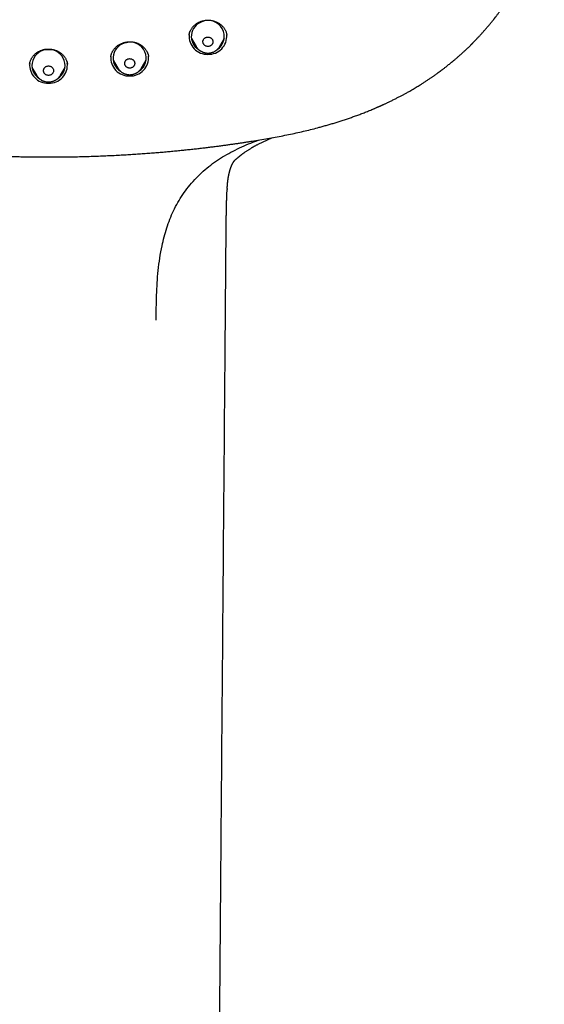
# Model space of a CAD drawing. Header units: millimetres. Extents: x 8 to 571, y 12 to 813.
# Tile 317 of 369: x 319 to 366, y 637 to 725. Entities that reach past the tile are written whole.
import ezdxf

# ---------------------------------------------------------------- set-up
doc = ezdxf.new("R2010")
doc.units = ezdxf.units.MM

msp = doc.modelspace()

# ---------------------------------------------------------------- linework, layer by layer
at = {"color": 7, "linetype": 'Continuous', "lineweight": 30}
for p, q in [((334.113, 723.777), (334.11, 723.757)), ((334.32, 723.468), (334.739, 722.757)), ((336.879, 722.757), (337.298, 723.468)), ((337.506, 723.776), (337.505, 723.779)), ((334.741, 722.754), (334.739, 722.757)), ((327.089, 721.834), (327.088, 721.828)), ((330.481, 721.838), (330.481, 721.845)), ((319.804, 721.185), (319.804, 721.18)), ((320.011, 720.876), (320.43, 720.165)), ((322.57, 720.165), (322.989, 720.876)), ((327.298, 721.53), (327.716, 720.819)), ((329.856, 720.819), (329.855, 720.817)), ((329.856, 720.819), (330.275, 721.53)), ((322.57, 720.165), (322.569, 720.163)), ((337.543, 710.016), (337.537, 709.927))]:
    msp.add_line(p, q, dxfattribs=at)
at = {"color": 7, "linetype": 'Continuous', "lineweight": 30, "flags": 128}
for points in [[(335.642, 723.565), (335.681, 723.578), (335.721, 723.587), (335.762, 723.593), (335.804, 723.595), (335.845, 723.594), (335.887, 723.589), (335.927, 723.58), (335.967, 723.568), (336.005, 723.553), (336.042, 723.534), (336.076, 723.513), (336.108, 723.488), (336.138, 723.461), (336.165, 723.431), (336.189, 723.399), (336.21, 723.365), (336.227, 723.329), (336.24, 723.293), (336.25, 723.255), (336.257, 723.216), (336.259, 723.177), (336.258, 723.138), (336.252, 723.099), (336.243, 723.061), (336.23, 723.024), (336.214, 722.988), (336.194, 722.954), (336.171, 722.921), (336.145, 722.891), (336.116, 722.863), (336.084, 722.838), (336.05, 722.815), (336.014, 722.796), (335.976, 722.78), (335.937, 722.767), (335.897, 722.757), (335.856, 722.752), (335.814, 722.749), (335.772, 722.751), (335.731, 722.756), (335.691, 722.764), (335.651, 722.776), (335.613, 722.792), (335.576, 722.81), (335.542, 722.832), (335.51, 722.857), (335.48, 722.884), (335.453, 722.914), (335.429, 722.946), (335.408, 722.98), (335.391, 723.015), (335.378, 723.052), (335.368, 723.09), (335.361, 723.129), (335.359, 723.168), (335.36, 723.207), (335.366, 723.245), (335.375, 723.283), (335.388, 723.321), (335.404, 723.356), (335.424, 723.391), (335.447, 723.423), (335.473, 723.454), (335.502, 723.482), (335.534, 723.507), (335.568, 723.529), (335.604, 723.549), (335.642, 723.565)], [(328.701, 721.65), (328.742, 721.655), (328.784, 721.657), (328.825, 721.656), (328.866, 721.651), (328.907, 721.642), (328.946, 721.63), (328.984, 721.614), (329.021, 721.595), (329.055, 721.573), (329.087, 721.549), (329.117, 721.521), (329.144, 721.491), (329.167, 721.459), (329.188, 721.425), (329.205, 721.389), (329.218, 721.353), (329.228, 721.315), (329.234, 721.276), (329.236, 721.237), (329.234, 721.198), (329.229, 721.159), (329.22, 721.121), (329.207, 721.084), (329.19, 721.048), (329.17, 721.014), (329.147, 720.982), (329.12, 720.951), (329.091, 720.924), (329.059, 720.898), (329.025, 720.876), (328.989, 720.857), (328.951, 720.841), (328.912, 720.828), (328.871, 720.819), (328.83, 720.814), (328.789, 720.812), (328.747, 720.813), (328.706, 720.818), (328.665, 720.827), (328.626, 720.839), (328.588, 720.855), (328.551, 720.874), (328.517, 720.896), (328.485, 720.92), (328.455, 720.948), (328.429, 720.978), (328.405, 721.01), (328.384, 721.044), (328.367, 721.08), (328.354, 721.117), (328.344, 721.154), (328.338, 721.193), (328.336, 721.232), (328.338, 721.271), (328.343, 721.31), (328.353, 721.348), (328.366, 721.385), (328.382, 721.421), (328.402, 721.455), (328.426, 721.487), (328.452, 721.518), (328.481, 721.545), (328.513, 721.571), (328.547, 721.593), (328.583, 721.612), (328.621, 721.628), (328.661, 721.641), (328.701, 721.65)], [(321.5, 721.004), (321.542, 721.002), (321.583, 720.996), (321.623, 720.987), (321.663, 720.975), (321.701, 720.959), (321.737, 720.94), (321.771, 720.918), (321.803, 720.893), (321.833, 720.866), (321.859, 720.836), (321.883, 720.803), (321.903, 720.769), (321.92, 720.733), (321.933, 720.696), (321.942, 720.658), (321.948, 720.62), (321.95, 720.581), (321.948, 720.542), (321.942, 720.503), (321.933, 720.465), (321.92, 720.428), (321.903, 720.392), (321.883, 720.358), (321.859, 720.326), (321.833, 720.296), (321.803, 720.268), (321.771, 720.243), (321.737, 720.221), (321.701, 720.202), (321.663, 720.186), (321.623, 720.174), (321.583, 720.165), (321.542, 720.16), (321.5, 720.158), (321.458, 720.16), (321.417, 720.165), (321.377, 720.174), (321.337, 720.186), (321.299, 720.202), (321.263, 720.221), (321.229, 720.243), (321.197, 720.268), (321.167, 720.296), (321.141, 720.326), (321.117, 720.358), (321.097, 720.392), (321.08, 720.428), (321.067, 720.465), (321.058, 720.503), (321.052, 720.542), (321.05, 720.581), (321.052, 720.62), (321.058, 720.658), (321.067, 720.696), (321.08, 720.733), (321.097, 720.769), (321.117, 720.803), (321.141, 720.836), (321.167, 720.866), (321.197, 720.893), (321.229, 720.918), (321.263, 720.94), (321.299, 720.959), (321.337, 720.975), (321.377, 720.987), (321.417, 720.996), (321.458, 721.002), (321.5, 721.004)]]:
    msp.add_lwpolyline(points, dxfattribs=at)
at = {"color": 7, "linetype": 'Continuous', "lineweight": 30}
for centre, radius, start, end in [((335.691, 723.645), 1.377, 108.62304, 238.63151), ((335.853, 723.656), 1.426, 303.71343, 114.92738), ((335.751, 723.68), 1.638, 175.32516, 272.01894), ((335.866, 723.681), 1.639, 267.99438, 4.05027), ((328.683, 721.711), 1.388, 97.47473, 238.14049), ((328.85, 721.717), 1.414, 303.08424, 104.24454), ((321.414, 721.061), 1.4, 86.48664, 237.63883), ((321.584, 721.061), 1.401, 302.30156, 93.42912), ((328.729, 721.743), 1.638, 175.7852, 272.00914), ((328.844, 721.742), 1.637, 267.96848, 5.26858), ((321.442, 721.089), 1.638, 175.41825, 272.01696), ((321.56, 721.085), 1.634, 267.90066, 6.8377)]:
    msp.add_arc(centre, radius, start, end, dxfattribs=at)
for points, knots in [([(276.998, 733.616), (277.001, 733.606), (277.009, 733.585), (277.022, 733.547), (277.038, 733.501), (277.058, 733.446), (277.081, 733.381), (277.107, 733.307), (277.137, 733.224), (277.172, 733.127), (277.21, 733.025), (277.248, 732.922), (277.281, 732.835), (277.308, 732.762), (277.331, 732.702), (277.351, 732.652), (277.368, 732.607), (277.385, 732.563), (277.405, 732.51), (277.43, 732.446), (277.461, 732.367), (277.496, 732.279), (277.534, 732.183), (277.575, 732.08), (277.619, 731.973), (277.665, 731.862), (277.705, 731.765), (277.738, 731.687), (277.76, 731.634), (277.778, 731.591), (277.791, 731.56), (277.801, 731.536), (277.812, 731.512), (277.825, 731.48), (277.843, 731.438), (277.866, 731.385), (277.893, 731.324), (277.921, 731.26), (277.949, 731.196), (277.977, 731.132), (278.005, 731.068), (278.034, 731.003), (278.063, 730.939), (278.093, 730.874), (278.122, 730.81), (278.149, 730.75), (278.175, 730.693), (278.199, 730.642), (278.22, 730.597), (278.236, 730.563), (278.248, 730.537), (278.259, 730.513), (278.272, 730.485), (278.289, 730.449), (278.311, 730.404), (278.342, 730.337), (278.382, 730.254), (278.426, 730.163), (278.466, 730.081), (278.503, 730.006), (278.542, 729.928), (278.578, 729.856), (278.611, 729.79), (278.641, 729.731), (278.668, 729.677), (278.692, 729.631), (278.71, 729.597), (278.723, 729.57), (278.736, 729.545), (278.752, 729.515), (278.771, 729.477), (278.797, 729.427), (278.831, 729.363), (278.872, 729.284), (278.918, 729.199), (278.967, 729.107), (279.02, 729.008), (279.077, 728.904), (279.126, 728.817), (279.163, 728.75), (279.187, 728.707), (279.208, 728.67), (279.224, 728.641), (279.238, 728.617), (279.248, 728.599), (279.26, 728.578), (279.278, 728.545), (279.305, 728.498), (279.342, 728.434), (279.387, 728.357), (279.437, 728.271), (279.487, 728.184), (279.537, 728.1), (279.586, 728.018), (279.634, 727.938), (279.68, 727.862), (279.723, 727.792), (279.762, 727.728), (279.799, 727.669), (279.833, 727.615), (279.863, 727.566), (279.888, 727.526), (279.908, 727.494), (279.926, 727.466), (279.945, 727.436), (279.967, 727.4), (279.993, 727.36), (280.025, 727.311), (280.062, 727.253), (280.106, 727.185), (280.154, 727.11), (280.224, 727.004), (280.314, 726.869), (280.423, 726.708), (280.533, 726.546), (280.645, 726.386), (280.75, 726.237), (280.848, 726.101), (280.939, 725.976), (281.028, 725.854), (281.114, 725.739), (281.183, 725.647), (281.235, 725.578), (281.273, 725.529), (281.309, 725.482), (281.342, 725.438), (281.371, 725.401), (281.394, 725.371), (281.411, 725.35), (281.425, 725.332), (281.44, 725.313), (281.459, 725.288), (281.484, 725.256), (281.518, 725.214), (281.561, 725.159), (281.615, 725.091), (281.678, 725.012), (281.749, 724.925), (281.825, 724.831), (281.903, 724.736), (282.035, 724.578), (282.218, 724.361), (282.455, 724.091), (282.686, 723.833), (282.872, 723.631), (283.011, 723.484), (283.101, 723.389), (283.183, 723.303), (283.257, 723.227), (283.314, 723.169), (283.357, 723.126), (283.386, 723.095), (283.414, 723.068), (283.439, 723.042), (283.463, 723.018), (283.487, 722.994), (283.514, 722.967), (283.547, 722.935), (283.586, 722.896), (283.632, 722.85), (283.686, 722.797), (283.748, 722.736), (283.817, 722.67), (283.888, 722.602), (284.009, 722.486), (284.177, 722.328), (284.386, 722.138), (284.581, 721.963), (284.764, 721.802), (284.94, 721.651), (285.11, 721.507), (285.263, 721.38), (285.398, 721.269), (285.517, 721.173), (285.631, 721.082), (285.737, 720.998), (285.838, 720.92), (285.932, 720.847), (286.02, 720.779), (286.098, 720.719), (286.168, 720.666), (286.23, 720.621), (286.281, 720.582), (286.323, 720.551), (286.36, 720.524), (286.396, 720.497), (286.437, 720.467), (286.489, 720.429), (286.555, 720.381), (286.635, 720.323), (286.724, 720.26), (286.837, 720.179), (286.975, 720.083), (287.147, 719.964), (287.338, 719.834), (287.549, 719.694), (287.771, 719.549), (288.004, 719.4), (288.231, 719.258), (288.45, 719.125), (288.659, 718.999), (288.876, 718.872), (289.1, 718.743), (289.424, 718.56), (289.85, 718.328), (290.378, 718.054), (290.913, 717.79), (291.468, 717.529), (292.043, 717.272), (292.637, 717.022), (293.236, 716.783), (293.838, 716.556), (294.445, 716.34), (295.044, 716.138), (295.634, 715.95), (296.214, 715.775), (296.796, 715.608), (297.378, 715.451), (298.014, 715.287), (298.704, 715.121), (299.448, 714.953), (300.193, 714.797), (300.937, 714.652), (301.679, 714.517), (302.416, 714.39), (303.019, 714.291), (303.491, 714.216), (303.832, 714.163), (304.177, 714.111), (304.529, 714.058), (304.894, 714.005), (305.265, 713.953), (305.642, 713.901), (306.023, 713.85), (306.416, 713.798), (306.821, 713.747), (307.238, 713.695), (307.667, 713.644), (308.108, 713.593), (308.561, 713.543), (309.026, 713.493), (309.5, 713.444), (309.983, 713.396), (310.474, 713.349), (310.978, 713.304), (311.496, 713.259), (312.029, 713.215), (312.577, 713.173), (313.138, 713.132), (313.711, 713.093), (314.292, 713.056), (314.882, 713.022), (315.481, 712.99), (316.091, 712.96), (316.717, 712.933), (317.36, 712.908), (318.02, 712.887), (318.692, 712.869), (319.376, 712.855), (320.073, 712.844), (320.782, 712.837), (321.259, 712.836), (321.5, 712.836)], [0, 0, 0, 0, 0.0005662, 0.0012998, 0.002211, 0.0033342, 0.0046527, 0.0061686, 0.0078835, 0.0097834, 0.0121609, 0.0142838, 0.0161517, 0.0176037, 0.0188518, 0.0198959, 0.0207664, 0.0216634, 0.0226229, 0.0240405, 0.0256679, 0.0275068, 0.0295189, 0.0316365, 0.0338587, 0.0361858, 0.0385987, 0.0399415, 0.0410565, 0.0419435, 0.0426021, 0.042985, 0.0434776, 0.0441329, 0.044951, 0.0461374, 0.0474718, 0.048813, 0.0501588, 0.0515092, 0.0528641, 0.0542237, 0.0555878, 0.0569566, 0.05833, 0.0596345, 0.0607856, 0.061945, 0.0628905, 0.063622, 0.0641399, 0.0645497, 0.0651429, 0.0659196, 0.0668796, 0.0680065, 0.0701833, 0.072201, 0.0738682, 0.075433, 0.077079, 0.0788442, 0.0800871, 0.0813829, 0.0826283, 0.083624, 0.084365, 0.0848514, 0.0853489, 0.0860039, 0.0868161, 0.0877857, 0.0892797, 0.0910131, 0.0928906, 0.0949034, 0.0970516, 0.099335, 0.1017536, 0.1028327, 0.1037823, 0.1045868, 0.1052462, 0.1057606, 0.1061299, 0.1064374, 0.1072113, 0.1082626, 0.1095913, 0.1114711, 0.1134354, 0.1153594, 0.1172432, 0.1190867, 0.1208899, 0.1226524, 0.124192, 0.125632, 0.1269724, 0.1282133, 0.1293416, 0.1302604, 0.1309501, 0.1315228, 0.1322084, 0.133014, 0.1339394, 0.1349848, 0.1363707, 0.1379232, 0.1396423, 0.1415279, 0.1452577, 0.149019, 0.1527833, 0.1565505, 0.1603208, 0.1632859, 0.1662538, 0.1692056, 0.1719899, 0.1745737, 0.175812, 0.1769983, 0.1781326, 0.1792148, 0.1801673, 0.1808885, 0.181378, 0.1817184, 0.182175, 0.1827896, 0.1835623, 0.184493, 0.1859098, 0.1875842, 0.1895166, 0.1917074, 0.1940878, 0.1964553, 0.1987967, 0.2059452, 0.2128409, 0.2194859, 0.2258731, 0.2286236, 0.2311334, 0.2334002, 0.2354234, 0.237203, 0.238095, 0.2389101, 0.2396484, 0.2403238, 0.240972, 0.2415949, 0.2423162, 0.2431642, 0.2442153, 0.2454695, 0.2469266, 0.2485863, 0.2504464, 0.2523668, 0.2542626, 0.2600607, 0.265615, 0.2704543, 0.2750953, 0.2795393, 0.2837876, 0.2878413, 0.2908904, 0.2938203, 0.296599, 0.2991832, 0.3015729, 0.3038955, 0.3060001, 0.3078871, 0.3095568, 0.3110093, 0.3122447, 0.313211, 0.3140339, 0.3148429, 0.3157841, 0.3168979, 0.3185327, 0.3204368, 0.3225643, 0.324771, 0.3283773, 0.3321533, 0.3367339, 0.3415419, 0.3465777, 0.3518415, 0.3573351, 0.3618166, 0.3664436, 0.3712158, 0.3761328, 0.3811527, 0.3923926, 0.4036618, 0.4149486, 0.4262413, 0.4384285, 0.4505925, 0.4627315, 0.4748589, 0.48698, 0.4990992, 0.5105266, 0.5219255, 0.5332855, 0.5446094, 0.5558998, 0.5702562, 0.5845666, 0.5988384, 0.6130724, 0.6272146, 0.64121, 0.6551282, 0.6615966, 0.6680572, 0.6745242, 0.6811837, 0.6880936, 0.6952537, 0.7022337, 0.7094358, 0.71686, 0.724506, 0.7323739, 0.7404635, 0.7487748, 0.7573078, 0.7660624, 0.7750387, 0.7840705, 0.7933163, 0.802776, 0.8124498, 0.8225197, 0.8328138, 0.843333, 0.8540774, 0.8650475, 0.8760417, 0.8872544, 0.8986859, 0.9103369, 0.9224525, 0.9347979, 0.9473737, 0.9601809, 0.9732203, 0.986493, 1, 1, 1, 1]), ([(321.5, 712.836), (321.752, 712.836), (322.253, 712.837), (322.996, 712.845), (323.726, 712.856), (324.443, 712.872), (325.145, 712.892), (325.821, 712.915), (326.472, 712.941), (327.097, 712.969), (327.71, 712.999), (328.311, 713.033), (328.9, 713.068), (329.476, 713.105), (330.041, 713.145), (330.594, 713.186), (331.135, 713.229), (331.661, 713.272), (332.173, 713.317), (332.67, 713.363), (333.155, 713.41), (333.632, 713.458), (334.1, 713.506), (334.559, 713.556), (335.007, 713.607), (335.442, 713.657), (335.863, 713.708), (336.27, 713.758), (336.663, 713.809), (337.044, 713.859), (337.417, 713.909), (337.78, 713.959), (338.133, 714.01), (338.475, 714.059), (338.805, 714.108), (339.127, 714.157), (339.444, 714.206), (339.891, 714.277), (340.465, 714.371), (341.165, 714.49), (341.857, 714.615), (342.544, 714.747), (343.219, 714.884), (343.883, 715.028), (344.533, 715.178), (345.173, 715.334), (345.715, 715.476), (346.161, 715.597), (346.514, 715.697), (346.866, 715.8), (347.223, 715.907), (347.587, 716.021), (347.961, 716.141), (348.334, 716.265), (348.704, 716.393), (349.072, 716.525), (349.447, 716.663), (349.83, 716.81), (350.22, 716.965), (350.517, 717.087), (350.717, 717.171), (350.816, 717.214), (350.909, 717.254), (350.993, 717.29), (351.068, 717.323), (351.13, 717.35), (351.179, 717.372), (351.216, 717.388), (351.243, 717.4), (351.264, 717.41), (351.284, 717.419), (351.313, 717.432), (351.353, 717.45), (351.407, 717.474), (351.472, 717.503), (351.546, 717.537), (351.63, 717.576), (351.725, 717.62), (351.83, 717.669), (351.944, 717.723), (352.069, 717.783), (352.203, 717.848), (352.344, 717.917), (352.488, 717.989), (352.631, 718.061), (352.808, 718.151), (353.019, 718.261), (353.26, 718.389), (353.49, 718.514), (353.71, 718.635), (353.919, 718.754), (354.12, 718.869), (354.313, 718.983), (354.497, 719.093), (354.675, 719.201), (354.87, 719.321), (355.087, 719.458), (355.33, 719.614), (355.577, 719.777), (355.772, 719.909), (355.913, 720.005), (356, 720.065), (356.087, 720.126), (356.174, 720.187), (356.256, 720.245), (356.336, 720.302), (356.41, 720.356), (356.477, 720.404), (356.533, 720.445), (356.577, 720.478), (356.613, 720.503), (356.642, 720.525), (356.671, 720.547), (356.703, 720.57), (356.74, 720.598), (356.782, 720.629), (356.836, 720.67), (356.904, 720.721), (356.988, 720.785), (357.082, 720.857), (357.186, 720.938), (357.298, 721.026), (357.419, 721.122), (357.547, 721.224), (357.681, 721.334), (357.834, 721.46), (358.007, 721.606), (358.201, 721.771), (358.402, 721.948), (358.602, 722.127), (358.8, 722.308), (358.949, 722.447), (359.056, 722.548), (359.119, 722.608), (359.182, 722.669), (359.244, 722.728), (359.305, 722.788), (359.364, 722.846), (359.418, 722.9), (359.463, 722.944), (359.499, 722.98), (359.529, 723.01), (359.558, 723.039), (359.589, 723.071), (359.628, 723.11), (359.675, 723.158), (359.734, 723.219), (359.801, 723.287), (359.872, 723.362), (359.949, 723.442), (360.03, 723.527), (360.116, 723.619), (360.204, 723.715), (360.325, 723.846), (360.477, 724.015), (360.663, 724.225), (360.852, 724.444), (360.999, 724.619), (361.104, 724.745), (361.166, 724.82), (361.227, 724.895), (361.287, 724.968), (361.346, 725.042), (361.403, 725.113), (361.457, 725.181), (361.502, 725.238), (361.538, 725.285), (361.565, 725.318), (361.582, 725.341), (361.593, 725.355), (361.605, 725.37), (361.62, 725.39), (361.641, 725.417), (361.68, 725.467), (361.736, 725.541), (361.809, 725.637), (361.886, 725.739), (361.967, 725.847), (362.083, 726.006), (362.234, 726.215), (362.419, 726.477), (362.566, 726.691), (362.677, 726.855), (362.75, 726.965), (362.82, 727.071), (362.885, 727.17), (362.941, 727.258), (362.988, 727.331), (363.025, 727.389), (363.055, 727.435), (363.078, 727.472), (363.095, 727.499), (363.109, 727.521), (363.122, 727.543), (363.141, 727.572), (363.163, 727.608), (363.207, 727.679), (363.274, 727.787), (363.364, 727.934), (363.436, 728.055), (363.49, 728.146), (363.523, 728.203), (363.557, 728.261), (363.592, 728.32), (363.627, 728.38), (363.66, 728.438), (363.692, 728.493), (363.718, 728.539), (363.739, 728.576), (363.756, 728.605), (363.769, 728.629), (363.781, 728.651), (363.797, 728.678), (363.816, 728.713), (363.847, 728.769), (363.888, 728.843), (363.937, 728.931), (363.985, 729.02), (364.033, 729.107), (364.079, 729.193), (364.124, 729.278), (364.168, 729.36), (364.205, 729.432), (364.235, 729.49), (364.259, 729.535), (364.278, 729.573), (364.294, 729.604), (364.307, 729.629), (364.319, 729.653), (364.335, 729.683), (364.355, 729.724), (364.381, 729.775), (364.41, 729.832), (364.439, 729.89), (364.472, 729.956), (364.508, 730.029), (364.547, 730.109), (364.583, 730.182), (364.616, 730.251), (364.648, 730.317), (364.681, 730.386), (364.711, 730.449), (364.736, 730.502), (364.754, 730.542), (364.768, 730.571), (364.779, 730.595), (364.79, 730.618), (364.803, 730.646), (364.821, 730.685), (364.845, 730.737), (364.875, 730.804), (364.91, 730.879), (364.947, 730.961), (364.989, 731.056), (365.038, 731.166), (365.093, 731.29), (365.137, 731.393), (365.17, 731.47), (365.191, 731.517), (365.208, 731.557), (365.221, 731.589), (365.231, 731.613), (365.24, 731.634), (365.25, 731.659), (365.264, 731.69), (365.28, 731.73), (365.3, 731.776), (365.32, 731.825), (365.34, 731.873), (365.359, 731.92), (365.378, 731.965), (365.405, 732.031), (365.438, 732.113), (365.477, 732.209), (365.511, 732.296), (365.541, 732.373), (365.568, 732.44), (365.59, 732.498), (365.609, 732.547), (365.626, 732.591), (365.644, 732.636), (365.66, 732.679), (365.676, 732.721), (365.691, 732.762), (365.71, 732.811), (365.733, 732.871), (365.76, 732.944), (365.792, 733.03), (365.827, 733.126), (365.866, 733.233), (365.909, 733.351), (365.955, 733.479), (365.986, 733.569), (366.002, 733.615)], [0, 0, 0, 0, 0.014172, 0.028087, 0.041746, 0.055152, 0.068304, 0.081203, 0.093134, 0.104842, 0.116328, 0.12759, 0.138631, 0.14945, 0.160048, 0.170425, 0.180581, 0.190519, 0.20007, 0.209412, 0.218545, 0.227467, 0.236335, 0.244985, 0.253414, 0.261624, 0.269613, 0.277244, 0.284662, 0.291867, 0.298858, 0.305771, 0.312461, 0.318928, 0.325172, 0.331228, 0.337235, 0.343211, 0.356642, 0.369924, 0.383127, 0.39624, 0.409248, 0.421905, 0.434433, 0.446819, 0.459056, 0.465987, 0.472877, 0.479728, 0.4867, 0.493881, 0.501273, 0.508878, 0.51604, 0.523385, 0.530916, 0.538636, 0.546549, 0.554661, 0.556755, 0.558832, 0.560745, 0.562473, 0.564015, 0.565371, 0.566305, 0.567075, 0.567632, 0.567997, 0.568388, 0.568869, 0.56978, 0.570902, 0.572235, 0.573779, 0.575535, 0.577503, 0.579683, 0.582077, 0.584684, 0.587504, 0.590534, 0.593602, 0.596624, 0.599598, 0.604925, 0.61009, 0.615092, 0.619804, 0.62436, 0.628757, 0.632995, 0.637074, 0.640993, 0.644804, 0.650147, 0.655633, 0.661263, 0.667037, 0.669025, 0.67103, 0.673052, 0.67509, 0.677058, 0.678834, 0.680682, 0.682263, 0.683578, 0.684626, 0.68542, 0.686066, 0.686727, 0.687474, 0.688345, 0.689338, 0.690455, 0.692225, 0.694236, 0.69649, 0.698985, 0.701723, 0.704649, 0.707797, 0.711102, 0.714558, 0.719175, 0.724039, 0.72915, 0.734511, 0.739437, 0.74456, 0.74621, 0.74788, 0.749569, 0.751243, 0.752773, 0.754495, 0.755964, 0.757181, 0.758146, 0.758857, 0.759655, 0.760493, 0.761398, 0.762796, 0.764409, 0.766236, 0.768279, 0.770355, 0.772615, 0.775048, 0.777557, 0.780118, 0.785296, 0.790667, 0.796228, 0.801982, 0.803829, 0.805696, 0.807582, 0.80943, 0.811121, 0.813041, 0.8147, 0.8161, 0.81724, 0.818121, 0.818558, 0.818883, 0.819175, 0.819646, 0.820306, 0.821156, 0.823326, 0.825643, 0.828102, 0.830703, 0.833443, 0.83944, 0.845601, 0.851928, 0.85446, 0.857017, 0.859554, 0.861843, 0.863855, 0.86559, 0.866832, 0.867879, 0.86873, 0.869385, 0.869725, 0.870206, 0.870864, 0.871701, 0.872662, 0.875715, 0.879044, 0.882589, 0.883849, 0.885129, 0.886427, 0.887743, 0.889079, 0.890429, 0.89166, 0.892711, 0.893501, 0.894146, 0.894646, 0.895057, 0.895638, 0.896421, 0.897405, 0.899312, 0.901289, 0.903234, 0.905149, 0.907031, 0.908883, 0.910703, 0.912415, 0.91354, 0.914512, 0.915333, 0.916001, 0.916518, 0.916954, 0.917584, 0.918463, 0.919591, 0.92089, 0.922151, 0.923363, 0.925168, 0.926852, 0.928525, 0.92986, 0.931263, 0.932735, 0.934263, 0.935314, 0.936152, 0.936777, 0.93719, 0.937648, 0.938244, 0.938977, 0.940153, 0.941566, 0.943201, 0.944938, 0.946751, 0.949239, 0.951857, 0.954604, 0.955735, 0.956721, 0.957561, 0.958254, 0.958696, 0.959075, 0.959576, 0.960234, 0.961066, 0.96206, 0.963102, 0.964113, 0.965091, 0.966037, 0.966951, 0.969164, 0.971162, 0.972948, 0.97453, 0.975921, 0.977122, 0.978134, 0.978963, 0.979859, 0.980952, 0.981632, 0.982477, 0.983488, 0.984664, 0.98621, 0.987972, 0.989949, 0.992141, 0.994547, 0.997166, 1, 1, 1, 1]), ([(334.111, 723.765), (334.116, 723.791), (334.124, 723.841), (334.141, 723.911), (334.158, 723.973), (334.177, 724.029), (334.198, 724.083), (334.223, 724.14), (334.256, 724.208), (334.3, 724.288), (334.358, 724.378), (334.428, 724.472), (334.511, 724.566), (334.601, 724.654), (334.695, 724.733), (334.789, 724.802), (334.887, 724.864), (334.989, 724.92), (335.094, 724.968), (335.209, 725.012), (335.332, 725.05), (335.465, 725.08), (335.597, 725.1), (335.73, 725.111), (335.861, 725.113), (335.99, 725.106), (336.116, 725.09), (336.239, 725.067), (336.356, 725.035), (336.478, 724.994), (336.601, 724.941), (336.725, 724.876), (336.839, 724.804), (336.937, 724.732), (337.021, 724.661), (337.095, 724.59), (337.166, 724.514), (337.234, 724.428), (337.299, 724.335), (337.358, 724.232), (337.41, 724.122), (337.453, 724.006), (337.485, 723.89), (337.498, 723.815), (337.504, 723.778)], [0, 0, 0, 0, 0.019176, 0.036096, 0.050765, 0.063414, 0.076304, 0.090023, 0.104574, 0.126351, 0.149779, 0.174869, 0.201629, 0.23007, 0.254478, 0.278724, 0.302819, 0.326776, 0.350543, 0.374036, 0.401887, 0.429391, 0.456558, 0.483395, 0.509904, 0.536088, 0.561906, 0.587212, 0.612009, 0.636294, 0.66594, 0.694802, 0.722875, 0.750142, 0.77137, 0.79253, 0.814899, 0.838541, 0.863446, 0.889613, 0.917043, 0.945385, 0.973085, 1, 1, 1, 1]), ([(319.803, 721.172), (319.806, 721.191), (319.812, 721.232), (319.827, 721.299), (319.847, 721.373), (319.874, 721.454), (319.908, 721.542), (319.951, 721.631), (320.002, 721.723), (320.061, 721.813), (320.128, 721.901), (320.198, 721.98), (320.27, 722.051), (320.344, 722.115), (320.422, 722.176), (320.505, 722.233), (320.595, 722.287), (320.688, 722.337), (320.788, 722.382), (320.894, 722.422), (321.006, 722.457), (321.124, 722.486), (321.247, 722.507), (321.375, 722.52), (321.508, 722.524), (321.642, 722.518), (321.777, 722.503), (321.912, 722.477), (322.044, 722.443), (322.165, 722.401), (322.277, 722.354), (322.378, 722.303), (322.476, 722.247), (322.569, 722.184), (322.658, 722.115), (322.747, 722.035), (322.834, 721.944), (322.916, 721.844), (322.986, 721.742), (323.044, 721.643), (323.089, 721.552), (323.123, 721.47), (323.149, 721.397), (323.169, 721.334), (323.183, 721.279), (323.191, 721.237), (323.195, 721.202), (323.197, 721.185), (323.198, 721.177)], [0, 0, 0, 0, 0.014016, 0.029773, 0.047284, 0.066557, 0.087595, 0.110066, 0.132068, 0.156762, 0.180412, 0.203023, 0.224594, 0.24513, 0.264635, 0.286675, 0.307772, 0.329459, 0.351831, 0.37489, 0.398646, 0.423109, 0.4483, 0.474227, 0.50076, 0.527884, 0.555332, 0.582849, 0.610441, 0.638111, 0.661231, 0.68441, 0.707651, 0.730964, 0.754358, 0.77783, 0.806109, 0.834134, 0.860621, 0.885456, 0.908629, 0.926668, 0.943549, 0.959274, 0.970275, 0.98052, 0.990316, 1, 1, 1, 1]), ([(327.09, 721.828), (327.095, 721.861), (327.106, 721.926), (327.132, 722.024), (327.164, 722.122), (327.204, 722.218), (327.249, 722.309), (327.303, 722.399), (327.364, 722.487), (327.432, 722.572), (327.503, 722.649), (327.577, 722.72), (327.662, 722.791), (327.76, 722.864), (327.875, 722.936), (327.999, 723.002), (328.124, 723.055), (328.247, 723.097), (328.366, 723.129), (328.49, 723.153), (328.617, 723.169), (328.747, 723.177), (328.878, 723.175), (329.01, 723.164), (329.143, 723.144), (329.274, 723.114), (329.396, 723.077), (329.51, 723.034), (329.613, 722.987), (329.714, 722.932), (329.811, 722.871), (329.904, 722.802), (329.997, 722.724), (330.086, 722.637), (330.169, 722.542), (330.239, 722.449), (330.297, 722.359), (330.341, 722.28), (330.373, 722.212), (330.397, 722.155), (330.418, 722.101), (330.436, 722.045), (330.453, 721.985), (330.469, 721.918), (330.477, 721.87), (330.482, 721.844)], [0, 0, 0, 0, 0.023417, 0.046965, 0.070656, 0.094084, 0.116632, 0.138299, 0.163133, 0.186706, 0.209019, 0.23014, 0.251325, 0.278556, 0.306628, 0.335553, 0.365353, 0.389851, 0.414912, 0.440419, 0.466373, 0.492638, 0.519176, 0.54599, 0.573081, 0.60045, 0.628101, 0.651368, 0.674847, 0.698542, 0.722454, 0.746591, 0.770949, 0.799416, 0.826237, 0.851397, 0.874892, 0.896722, 0.9113, 0.925036, 0.937934, 0.950549, 0.964991, 0.981473, 1, 1, 1, 1]), ([(334.741, 722.754), (334.747, 722.745), (334.763, 722.717), (334.793, 722.673), (334.831, 722.623), (334.871, 722.574), (334.915, 722.528), (334.96, 722.483), (335.008, 722.441), (335.059, 722.402), (335.111, 722.365), (335.165, 722.331), (335.222, 722.3), (335.279, 722.272), (335.339, 722.246), (335.399, 722.224), (335.461, 722.205), (335.524, 722.188), (335.588, 722.176), (335.652, 722.166), (335.717, 722.16), (335.782, 722.157), (335.847, 722.157), (335.912, 722.16), (335.977, 722.167), (336.041, 722.178), (336.105, 722.191), (336.167, 722.208), (336.218, 722.224), (336.247, 722.235), (336.257, 722.238)], [0, 0, 0, 0, 0.01917, 0.055815, 0.0925, 0.129226, 0.165994, 0.202806, 0.239661, 0.276561, 0.313504, 0.350489, 0.387515, 0.424579, 0.46168, 0.498816, 0.535983, 0.573178, 0.6104, 0.647643, 0.684906, 0.722185, 0.759477, 0.796777, 0.834082, 0.871387, 0.90869, 0.945986, 0.983271, 1, 1, 1, 1]), ([(336.257, 722.238), (336.27, 722.243), (336.303, 722.256), (336.356, 722.28), (336.414, 722.309), (336.47, 722.342), (336.524, 722.377), (336.576, 722.414), (336.626, 722.455), (336.673, 722.498), (336.718, 722.543), (336.761, 722.59), (336.801, 722.64), (336.838, 722.692), (336.864, 722.731), (336.877, 722.754), (336.879, 722.758)], [0, 0, 0, 0, 0.051845, 0.129721, 0.207578, 0.28538, 0.36312, 0.440792, 0.518387, 0.595902, 0.67333, 0.750667, 0.827911, 0.905059, 0.98211, 1, 1, 1, 1]), ([(327.716, 720.82), (327.717, 720.819), (327.728, 720.799), (327.751, 720.763), (327.788, 720.711), (327.827, 720.661), (327.869, 720.614), (327.913, 720.568), (327.96, 720.525), (328.009, 720.485), (328.061, 720.447), (328.114, 720.411), (328.169, 720.378), (328.226, 720.348), (328.285, 720.321), (328.345, 720.297), (328.406, 720.277), (328.468, 720.259), (328.532, 720.244), (328.596, 720.233), (328.66, 720.225), (328.725, 720.22), (328.79, 720.219), (328.855, 720.22), (328.92, 720.226), (328.973, 720.232), (329.004, 720.238), (329.014, 720.24)], [0, 0, 0, 0, 0.003308, 0.04533, 0.087396, 0.129507, 0.171667, 0.213876, 0.256135, 0.298445, 0.340804, 0.383213, 0.42567, 0.468172, 0.510717, 0.553304, 0.595928, 0.638586, 0.681276, 0.723994, 0.766736, 0.809498, 0.852277, 0.895068, 0.937866, 0.980668, 1, 1, 1, 1]), ([(329.014, 720.24), (329.028, 720.242), (329.063, 720.249), (329.119, 720.263), (329.181, 720.281), (329.243, 720.303), (329.302, 720.328), (329.361, 720.356), (329.418, 720.387), (329.473, 720.42), (329.526, 720.457), (329.577, 720.496), (329.626, 720.537), (329.672, 720.581), (329.716, 720.628), (329.758, 720.676), (329.796, 720.727), (329.828, 720.774), (329.847, 720.804), (329.854, 720.817)], [0, 0, 0, 0, 0.040679, 0.102088, 0.163494, 0.22488, 0.286238, 0.347562, 0.408847, 0.470086, 0.531274, 0.592405, 0.653474, 0.714477, 0.77541, 0.836271, 0.897057, 0.957767, 1, 1, 1, 1]), ([(320.431, 720.166), (320.436, 720.156), (320.453, 720.128), (320.483, 720.083), (320.52, 720.033), (320.561, 719.984), (320.604, 719.938), (320.65, 719.893), (320.698, 719.851), (320.748, 719.812), (320.8, 719.775), (320.855, 719.741), (320.911, 719.71), (320.968, 719.681), (321.028, 719.656), (321.088, 719.633), (321.15, 719.614), (321.213, 719.597), (321.277, 719.584), (321.341, 719.575), (321.406, 719.568), (321.459, 719.566), (321.49, 719.565), (321.5, 719.565)], [0, 0, 0, 0, 0.026992, 0.076523, 0.126107, 0.175746, 0.225442, 0.275198, 0.325012, 0.374886, 0.424819, 0.474809, 0.524853, 0.57495, 0.625097, 0.67529, 0.725526, 0.775801, 0.826111, 0.876451, 0.926818, 0.977206, 1, 1, 1, 1]), ([(321.5, 719.565), (321.514, 719.565), (321.55, 719.566), (321.608, 719.569), (321.673, 719.577), (321.737, 719.587), (321.801, 719.601), (321.863, 719.618), (321.925, 719.638), (321.986, 719.661), (322.045, 719.687), (322.103, 719.717), (322.159, 719.749), (322.213, 719.784), (322.265, 719.822), (322.315, 719.862), (322.363, 719.905), (322.408, 719.95), (322.45, 719.997), (322.491, 720.047), (322.528, 720.098), (322.553, 720.137), (322.566, 720.159), (322.568, 720.163)], [0, 0, 0, 0, 0.033413, 0.0839307, 0.1344573, 0.1849844, 0.2355071, 0.2860202, 0.3365186, 0.3869972, 0.4374507, 0.4878742, 0.5382625, 0.5886108, 0.6389147, 0.6891698, 0.7393723, 0.7895189, 0.8396069, 0.8896342, 0.9395995, 0.9895022, 1, 1, 1, 1]), ([(338.214, 712.538), (338.226, 712.549), (338.248, 712.569), (338.28, 712.597), (338.309, 712.623), (338.335, 712.645), (338.367, 712.673), (338.407, 712.709), (338.454, 712.748), (338.499, 712.786), (338.542, 712.821), (338.585, 712.857), (338.627, 712.891), (338.663, 712.92), (338.694, 712.944), (338.719, 712.964), (338.739, 712.98), (338.761, 712.997), (338.789, 713.019), (338.824, 713.045), (338.867, 713.078), (338.917, 713.115), (338.974, 713.157), (339.034, 713.201), (339.093, 713.243), (339.167, 713.295), (339.256, 713.356), (339.358, 713.425), (339.459, 713.49), (339.555, 713.551), (339.637, 713.602), (339.705, 713.643), (339.76, 713.676), (339.808, 713.704), (339.848, 713.728), (339.88, 713.746), (339.91, 713.763), (339.947, 713.785), (339.998, 713.813), (340.063, 713.85), (340.14, 713.892), (340.231, 713.94), (340.334, 713.994), (340.45, 714.054), (340.577, 714.116), (340.708, 714.179), (340.878, 714.259), (341.085, 714.352), (341.305, 714.445), (341.482, 714.519), (341.58, 714.557), (341.621, 714.574)], [0, 0, 0, 0, 0.015697, 0.028487, 0.038501, 0.047224, 0.055827, 0.072553, 0.090408, 0.104044, 0.118416, 0.133513, 0.147612, 0.159494, 0.169966, 0.177786, 0.183356, 0.190058, 0.199115, 0.210253, 0.223469, 0.239929, 0.258518, 0.277269, 0.295757, 0.313981, 0.345872, 0.376934, 0.407188, 0.435981, 0.462308, 0.4796, 0.495634, 0.509967, 0.521458, 0.530043, 0.537529, 0.546658, 0.561946, 0.580412, 0.602074, 0.626952, 0.65562, 0.687693, 0.723088, 0.758902, 0.793943, 0.860522, 0.924088, 0.967613, 1, 1, 1, 1]), ([(331.159, 698.2), (331.163, 698.571), (331.171, 699.314), (331.198, 700.429), (331.25, 701.544), (331.341, 702.658), (331.481, 703.767), (331.662, 704.773), (331.876, 705.675), (332.109, 706.473), (332.388, 707.254), (332.717, 708.016), (333.101, 708.756), (333.545, 709.472), (334.051, 710.159), (334.613, 710.811), (335.225, 711.422), (335.88, 711.985), (336.574, 712.495), (337.302, 712.955), (338.061, 713.371), (338.848, 713.748), (339.617, 714.077), (340.127, 714.267), (340.362, 714.355)], [0, 0, 0, 0, 0.054766, 0.109527, 0.164314, 0.219196, 0.274123, 0.328922, 0.369877, 0.410702, 0.451468, 0.492318, 0.533446, 0.575095, 0.617495, 0.660483, 0.703726, 0.746878, 0.789766, 0.832618, 0.875672, 0.919106, 0.962739, 1, 1, 1, 1]), ([(337.538, 710.013), (337.539, 710.016), (337.539, 710.022), (337.54, 710.035), (337.541, 710.05), (337.541, 710.059), (337.542, 710.066), (337.542, 710.073), (337.543, 710.082), (337.543, 710.092), (337.544, 710.102), (337.545, 710.111), (337.545, 710.119), (337.546, 710.128), (337.546, 710.139), (337.547, 710.151), (337.548, 710.162), (337.549, 710.172), (337.549, 710.181), (337.55, 710.191), (337.551, 710.203), (337.552, 710.213), (337.552, 710.221), (337.553, 710.229), (337.554, 710.24), (337.554, 710.252), (337.555, 710.265), (337.556, 710.271), (337.556, 710.276), (337.557, 710.282), (337.557, 710.289), (337.558, 710.297), (337.559, 710.307), (337.559, 710.315), (337.56, 710.322), (337.561, 710.33), (337.561, 710.34), (337.562, 710.351), (337.563, 710.362), (337.564, 710.372), (337.565, 710.38), (337.566, 710.389), (337.566, 710.398), (337.567, 710.408), (337.568, 710.417), (337.569, 710.424), (337.569, 710.429), (337.57, 710.434), (337.57, 710.44), (337.571, 710.447), (337.572, 710.455), (337.573, 710.465), (337.573, 710.471), (337.574, 710.475), (337.574, 710.48), (337.575, 710.485), (337.575, 710.492), (337.576, 710.502), (337.577, 710.511), (337.578, 710.52), (337.579, 710.528), (337.58, 710.535), (337.581, 710.544), (337.582, 710.553), (337.583, 710.563), (337.583, 710.571), (337.584, 710.578), (337.585, 710.586), (337.586, 710.594), (337.587, 710.603), (337.588, 710.613), (337.589, 710.622), (337.59, 710.628), (337.59, 710.633), (337.591, 710.64), (337.592, 710.647), (337.593, 710.656), (337.594, 710.664), (337.595, 710.67), (337.596, 710.677), (337.596, 710.683), (337.597, 710.69), (337.598, 710.7), (337.6, 710.709), (337.601, 710.717), (337.601, 710.724), (337.602, 710.731), (337.603, 710.739), (337.605, 710.748), (337.606, 710.757), (337.607, 710.766), (337.608, 710.773), (337.609, 710.78), (337.61, 710.788), (337.611, 710.797), (337.612, 710.806), (337.614, 710.815), (337.615, 710.822), (337.616, 710.829), (337.617, 710.837), (337.618, 710.847), (337.62, 710.857), (337.621, 710.866), (337.622, 710.872), (337.623, 710.878), (337.624, 710.886), (337.625, 710.895), (337.627, 710.905), (337.628, 710.914), (337.629, 710.922), (337.631, 710.93), (337.632, 710.94), (337.634, 710.95), (337.635, 710.958), (337.636, 710.965), (337.637, 710.971), (337.638, 710.976), (337.639, 710.983), (337.64, 710.991), (337.642, 710.999), (337.643, 711.006), (337.644, 711.013), (337.645, 711.018), (337.646, 711.024), (337.647, 711.03), (337.648, 711.037), (337.649, 711.043), (337.65, 711.05), (337.651, 711.055), (337.652, 711.059), (337.653, 711.063), (337.654, 711.068), (337.655, 711.074), (337.656, 711.081), (337.658, 711.09), (337.659, 711.099), (337.66, 711.104), (337.661, 711.108), (337.662, 711.113), (337.663, 711.119), (337.664, 711.126), (337.666, 711.133), (337.667, 711.141), (337.668, 711.147), (337.669, 711.151), (337.67, 711.156), (337.671, 711.161), (337.672, 711.168), (337.674, 711.176), (337.675, 711.184), (337.677, 711.191), (337.678, 711.196), (337.679, 711.203), (337.681, 711.21), (337.683, 711.22), (337.685, 711.229), (337.686, 711.238), (337.688, 711.246), (337.69, 711.253), (337.691, 711.261), (337.693, 711.269), (337.694, 711.276), (337.696, 711.283), (337.697, 711.289), (337.699, 711.295), (337.7, 711.302), (337.702, 711.31), (337.704, 711.319), (337.706, 711.327), (337.707, 711.333), (337.708, 711.338), (337.71, 711.344), (337.711, 711.351), (337.713, 711.359), (337.714, 711.366), (337.716, 711.371), (337.717, 711.376), (337.718, 711.38), (337.719, 711.384), (337.72, 711.389), (337.721, 711.395), (337.723, 711.402), (337.725, 711.408), (337.726, 711.414), (337.727, 711.418), (337.728, 711.423), (337.73, 711.43), (337.732, 711.438), (337.734, 711.447), (337.736, 711.454), (337.737, 711.46), (337.739, 711.465), (337.74, 711.471), (337.742, 711.478), (337.744, 711.486), (337.746, 711.493), (337.748, 711.5), (337.749, 711.507), (337.751, 711.514), (337.753, 711.523), (337.756, 711.531), (337.758, 711.539), (337.76, 711.546), (337.761, 711.552), (337.763, 711.559), (337.765, 711.567), (337.767, 711.574), (337.769, 711.581), (337.771, 711.587), (337.773, 711.592), (337.774, 711.599), (337.776, 711.606), (337.779, 711.614), (337.781, 711.622), (337.783, 711.629), (337.785, 711.636), (337.787, 711.644), (337.79, 711.652), (337.792, 711.66), (337.794, 711.668), (337.796, 711.673), (337.798, 711.679), (337.799, 711.684), (337.801, 711.691), (337.804, 711.698), (337.805, 711.704), (337.806, 711.706), (337.807, 711.709), (337.808, 711.713), (337.81, 711.718), (337.812, 711.724), (337.814, 711.73), (337.816, 711.736), (337.817, 711.741), (337.818, 711.745), (337.82, 711.749), (337.821, 711.753), (337.823, 711.758), (337.825, 711.764), (337.827, 711.771), (337.828, 711.776), (337.83, 711.78), (337.831, 711.783), (337.832, 711.787), (337.834, 711.792), (337.835, 711.797), (337.837, 711.803), (337.839, 711.809), (337.841, 711.814), (337.843, 711.818), (337.844, 711.823), (337.846, 711.829), (337.849, 711.836), (337.851, 711.843), (337.854, 711.85), (337.856, 711.856), (337.858, 711.861), (337.86, 711.868), (337.862, 711.874), (337.865, 711.881), (337.867, 711.887), (337.869, 711.892), (337.871, 711.898), (337.873, 711.904), (337.876, 711.911), (337.878, 711.917), (337.88, 711.923), (337.882, 711.928), (337.883, 711.931), (337.885, 711.936), (337.887, 711.941), (337.89, 711.948), (337.892, 711.954), (337.894, 711.958), (337.895, 711.961), (337.897, 711.966), (337.899, 711.971), (337.901, 711.977), (337.903, 711.983), (337.905, 711.988), (337.907, 711.993), (337.909, 711.997), (337.913, 712.007), (337.919, 712.022), (337.927, 712.041), (337.935, 712.059), (337.943, 712.077), (337.95, 712.094), (337.958, 712.112), (337.962, 712.12), (337.966, 712.129), (337.97, 712.136), (337.973, 712.144), (337.977, 712.151), (337.981, 712.159), (337.985, 712.167), (337.989, 712.176), (337.993, 712.184), (337.997, 712.192), (338.001, 712.2), (338.004, 712.207), (338.008, 712.214), (338.012, 712.221), (338.015, 712.227), (338.018, 712.233), (338.022, 712.24), (338.025, 712.247), (338.029, 712.254), (338.032, 712.26), (338.036, 712.266), (338.039, 712.272), (338.042, 712.278), (338.045, 712.284), (338.049, 712.29), (338.052, 712.295), (338.056, 712.302), (338.06, 712.308), (338.064, 712.316), (338.068, 712.323), (338.072, 712.329), (338.075, 712.336), (338.08, 712.342), (338.084, 712.35), (338.09, 712.359), (338.095, 712.368), (338.1, 712.375), (338.104, 712.382), (338.108, 712.389), (338.113, 712.397), (338.119, 712.405), (338.124, 712.412), (338.128, 712.42), (338.133, 712.426), (338.136, 712.432), (338.14, 712.438), (338.145, 712.444), (338.149, 712.45), (338.153, 712.455), (338.157, 712.461), (338.161, 712.467), (338.165, 712.473), (338.17, 712.48), (338.175, 712.487), (338.182, 712.497), (338.193, 712.511), (338.205, 712.526), (338.211, 712.534), (338.214, 712.538)], [0, 0, 0, 0, 0.002587, 0.004669, 0.006354, 0.007743, 0.008951, 0.010029, 0.011372, 0.013382, 0.015344, 0.016949, 0.018288, 0.019576, 0.021803, 0.024332, 0.026563, 0.028184, 0.02984, 0.03189, 0.034457, 0.036474, 0.038076, 0.039733, 0.041952, 0.044485, 0.046752, 0.048455, 0.049634, 0.050764, 0.05221, 0.054338, 0.056518, 0.058308, 0.0598, 0.061739, 0.063922, 0.066815, 0.069506, 0.071677, 0.073641, 0.075636, 0.078187, 0.080963, 0.083248, 0.085065, 0.086239, 0.087414, 0.088797, 0.090801, 0.093067, 0.095011, 0.096643, 0.09813, 0.099511, 0.100859, 0.102669, 0.105012, 0.108314, 0.110571, 0.112327, 0.114156, 0.116474, 0.11932, 0.122041, 0.124189, 0.12611, 0.128033, 0.130221, 0.133019, 0.135624, 0.137779, 0.13954, 0.141221, 0.142727, 0.14489, 0.147373, 0.149695, 0.151407, 0.153078, 0.15477, 0.156819, 0.15936, 0.162214, 0.164519, 0.166404, 0.16826, 0.170299, 0.172816, 0.175653, 0.178032, 0.180063, 0.181921, 0.183881, 0.186536, 0.189497, 0.192003, 0.193872, 0.19562, 0.197719, 0.200831, 0.203883, 0.206094, 0.207765, 0.209433, 0.211511, 0.214424, 0.217564, 0.219915, 0.221992, 0.224233, 0.226915, 0.230078, 0.232676, 0.234334, 0.235894, 0.237526, 0.239392, 0.241714, 0.243997, 0.246267, 0.248078, 0.249691, 0.251346, 0.252896, 0.254953, 0.257023, 0.258858, 0.260346, 0.261494, 0.26277, 0.264055, 0.265657, 0.267859, 0.270358, 0.272565, 0.274279, 0.275752, 0.277156, 0.278822, 0.280975, 0.283427, 0.285776, 0.287446, 0.288753, 0.290252, 0.291886, 0.293828, 0.296112, 0.298624, 0.300656, 0.302312, 0.303938, 0.306357, 0.309306, 0.312579, 0.315118, 0.317343, 0.319661, 0.321819, 0.324442, 0.32683, 0.328841, 0.330612, 0.332333, 0.334537, 0.337481, 0.340295, 0.342612, 0.34448, 0.346253, 0.347836, 0.35017, 0.352821, 0.355193, 0.356968, 0.358349, 0.359529, 0.36076, 0.36241, 0.364514, 0.366745, 0.368833, 0.370416, 0.372074, 0.3737, 0.375681, 0.378418, 0.381646, 0.38408, 0.385741, 0.387385, 0.38927, 0.391588, 0.394334, 0.39696, 0.398976, 0.401171, 0.403542, 0.406406, 0.409727, 0.412373, 0.414632, 0.416561, 0.418731, 0.421462, 0.424196, 0.426433, 0.428353, 0.430207, 0.432225, 0.434827, 0.438069, 0.440724, 0.442959, 0.445144, 0.44795, 0.451296, 0.454419, 0.456735, 0.458898, 0.460473, 0.462704, 0.465108, 0.467179, 0.468951, 0.470423, 0.471803, 0.473129, 0.47484, 0.477166, 0.479633, 0.482006, 0.483751, 0.485132, 0.486521, 0.488049, 0.490144, 0.49253, 0.494991, 0.497004, 0.498445, 0.499758, 0.501215, 0.502912, 0.505032, 0.507448, 0.509984, 0.512017, 0.51366, 0.515288, 0.517685, 0.520557, 0.523916, 0.526691, 0.529002, 0.531248, 0.533608, 0.536584, 0.53964, 0.542167, 0.54434, 0.546532, 0.549084, 0.552447, 0.555573, 0.55805, 0.56003, 0.561597, 0.563518, 0.56615, 0.568978, 0.571491, 0.573347, 0.57529, 0.57722, 0.579643, 0.582581, 0.585745, 0.588227, 0.590375, 0.592464, 0.594714, 0.605478, 0.614888, 0.624424, 0.635163, 0.643246, 0.655234, 0.660474, 0.665311, 0.670194, 0.675331, 0.680241, 0.685206, 0.690741, 0.696599, 0.702271, 0.707443, 0.712265, 0.717362, 0.722438, 0.727197, 0.73097, 0.735216, 0.739976, 0.744949, 0.749613, 0.754279, 0.758565, 0.762802, 0.767297, 0.771777, 0.775981, 0.780063, 0.784553, 0.789452, 0.79466, 0.799864, 0.804753, 0.809128, 0.813104, 0.819474, 0.826259, 0.833009, 0.837842, 0.842645, 0.848013, 0.85398, 0.860137, 0.866285, 0.872111, 0.877118, 0.881695, 0.886596, 0.891793, 0.897001, 0.902088, 0.906876, 0.912277, 0.918478, 0.925217, 0.931874, 0.937998, 0.958651, 0.978809, 1, 1, 1, 1]), ([(337.435, 705.081), (337.436, 705.165), (337.437, 705.328), (337.439, 705.565), (337.441, 705.79), (337.443, 706.001), (337.444, 706.2), (337.446, 706.384), (337.448, 706.552), (337.449, 706.702), (337.451, 706.837), (337.452, 706.96), (337.453, 707.073), (337.455, 707.174), (337.456, 707.264), (337.457, 707.343), (337.458, 707.414), (337.459, 707.48), (337.46, 707.544), (337.461, 707.606), (337.462, 707.666), (337.463, 707.721), (337.463, 707.768), (337.464, 707.801), (337.464, 707.823), (337.465, 707.839), (337.465, 707.86), (337.466, 707.888), (337.466, 707.925), (337.467, 707.971), (337.468, 708.027), (337.469, 708.087), (337.471, 708.148), (337.472, 708.207), (337.473, 708.262), (337.474, 708.316), (337.476, 708.383), (337.478, 708.461), (337.48, 708.547), (337.482, 708.625), (337.484, 708.698), (337.486, 708.768), (337.488, 708.833), (337.49, 708.893), (337.491, 708.945), (337.493, 708.996), (337.495, 709.049), (337.497, 709.11), (337.499, 709.175), (337.501, 709.24), (337.504, 709.305), (337.506, 709.366), (337.509, 709.422), (337.51, 709.465), (337.512, 709.497), (337.513, 709.522), (337.514, 709.551), (337.516, 709.586), (337.517, 709.628), (337.521, 709.705), (337.524, 709.773), (337.527, 709.831), (337.528, 709.848), (337.529, 709.864), (337.53, 709.879), (337.53, 709.893), (337.531, 709.906), (337.532, 709.918), (337.532, 709.924), (337.532, 709.928)], [0, 0, 0, 0, 0.051138, 0.099579, 0.145322, 0.188366, 0.22871, 0.266355, 0.301298, 0.330958, 0.358348, 0.38347, 0.406322, 0.426907, 0.445223, 0.461272, 0.475185, 0.488442, 0.50146, 0.514237, 0.526775, 0.53761, 0.547872, 0.555503, 0.558084, 0.561048, 0.565361, 0.571024, 0.578035, 0.587771, 0.599293, 0.612119, 0.62456, 0.636466, 0.647838, 0.658676, 0.66898, 0.688839, 0.706355, 0.72162, 0.736726, 0.750906, 0.764161, 0.776399, 0.7875, 0.796225, 0.807292, 0.82037, 0.833718, 0.847088, 0.86024, 0.873397, 0.885103, 0.894401, 0.899842, 0.904381, 0.910153, 0.917415, 0.926167, 0.935989, 0.964813, 0.96833, 0.971826, 0.975426, 0.979308, 0.983616, 0.988455, 0.993899, 1, 1, 1, 1]), ([(336.472, 585.868), (336.487, 587.735), (336.518, 591.716), (336.566, 597.811), (336.617, 604.155), (336.667, 610.501), (336.718, 616.848), (336.778, 624.405), (336.849, 633.172), (336.929, 643.149), (337.019, 654.253), (337.118, 666.483), (337.228, 679.839), (337.333, 692.705), (337.403, 701.119), (337.435, 705.081)], [0, 0, 0, 0, 0.046961, 0.100149, 0.153349, 0.206567, 0.259804, 0.313054, 0.396748, 0.480442, 0.564125, 0.676186, 0.788233, 0.90027, 1, 1, 1, 1])]:
    msp.add_open_spline(points, degree=3, knots=knots, dxfattribs=at)

doc.saveas('drawing.dxf')
